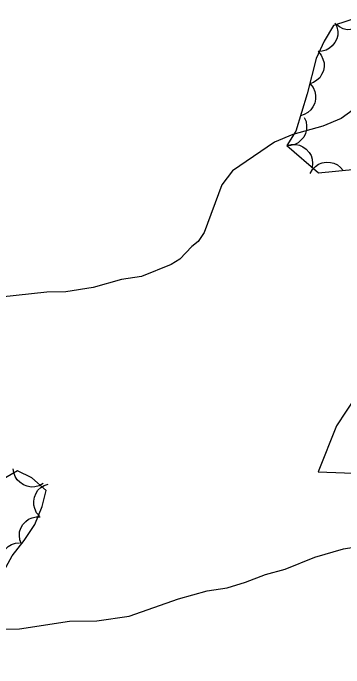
# Model space of a CAD drawing. Extents: x 336540 to 340074, y 5572036 to 5573747.
# Drawn here: x 337284.4 to 337314.2, y 5573009.5 to 5573068.6 of the extents above; entities that cross this region are included whole.
import ezdxf

# ---------------------------------------------------------------- set-up
doc = ezdxf.new("R2010")
doc.units = 0
doc.layers.add('Niveau 2', color=7, linetype='Continuous')
doc.layers.add('Niveau 44', color=7, linetype='Continuous')

msp = doc.modelspace()

# ---------------------------------------------------------------- linework, layer by layer
at = {"layer": 'Niveau 2'}
for points in [[(337318.21, 5573062.14), (337314, 5573059.11), (337312.33, 5573058.4), (337309.64, 5573057.66), (337307.97, 5573056.95), (337304.19, 5573054.38), (337303.21, 5573053.12), (337301.62, 5573048.8), (337301.07, 5573048), (337300.52, 5573047.54), (337299.42, 5573046.39), (337298.64, 5573045.92), (337295.96, 5573044.84), (337294.16, 5573044.58), (337291.59, 5573043.84), (337289.12, 5573043.45), (337287.43, 5573043.41), (337283.27, 5573042.98)], [(337315.31, 5573034), (337313.57, 5573031.35), (337311.92, 5573027.2), (337321.42, 5573026.84)], [(337282.26, 5573012.99), (337284.96, 5573013.05), (337289.45, 5573013.72), (337291.93, 5573013.77), (337294.85, 5573014.18), (337299.32, 5573015.75), (337301.89, 5573016.48), (337303.69, 5573016.75), (337305.36, 5573017.24), (337307.15, 5573017.95), (337308.94, 5573018.44), (337311.62, 5573019.52), (337314.2, 5573020.25), (337315.88, 5573020.52)]]:
    msp.add_lwpolyline(points, dxfattribs=at)
at = {"layer": 'Niveau 44'}
for points in [[(337316.72, 5573068.61), (337313.29, 5573067.49), (337312.47, 5573066.08), (337311.75, 5573064.52), (337310.91, 5573061.31), (337309.89, 5573057.96), (337309.09, 5573056.65)], [(337316.41, 5573068.51), (337316.3, 5573068.11), (337316.07, 5573067.77), (337315.86, 5573067.52), (337315.56, 5573067.32), (337315.23, 5573067.18), (337314.85, 5573067.12), (337314.52, 5573067.11), (337314.18, 5573067.2), (337313.84, 5573067.36), (337313.56, 5573067.58)], [(337313.43, 5573067.73), (337313.61, 5573067.36), (337313.68, 5573066.96), (337313.68, 5573066.63), (337313.59, 5573066.29), (337313.43, 5573065.95), (337313.19, 5573065.66), (337312.95, 5573065.43), (337312.64, 5573065.27), (337312.28, 5573065.17), (337311.92, 5573065.14)], [(337311.91, 5573065.13), (337312.19, 5573064.82), (337312.35, 5573064.45), (337312.45, 5573064.13), (337312.45, 5573063.78), (337312.39, 5573063.41), (337312.23, 5573063.07), (337312.06, 5573062.78), (337311.8, 5573062.55), (337311.49, 5573062.35), (337311.15, 5573062.23)], [(337311.19, 5573062.22), (337311.45, 5573061.89), (337311.6, 5573061.52), (337311.68, 5573061.2), (337311.67, 5573060.85), (337311.6, 5573060.48), (337311.42, 5573060.14), (337311.25, 5573059.87), (337310.98, 5573059.64), (337310.66, 5573059.46), (337310.31, 5573059.35)], [(337310.65, 5573059.2), (337310.82, 5573058.82), (337310.87, 5573058.42), (337310.87, 5573058.09), (337310.77, 5573057.75), (337310.61, 5573057.42), (337310.36, 5573057.13), (337310.12, 5573056.91), (337309.8, 5573056.76), (337309.44, 5573056.66), (337309.08, 5573056.64)], [(337309.09, 5573056.65), (337309.49, 5573056.76), (337309.9, 5573056.75), (337310.23, 5573056.69), (337310.54, 5573056.54), (337310.84, 5573056.33), (337311.09, 5573056.03), (337311.27, 5573055.76), (337311.36, 5573055.42), (337311.41, 5573055.05), (337311.36, 5573054.69)], [(337309.09, 5573056.65), (337311.94, 5573054.2), (337315.33, 5573054.51)], [(337311.18, 5573054.13), (337311.39, 5573054.5), (337311.68, 5573054.78), (337311.94, 5573054.98), (337312.27, 5573055.1), (337312.64, 5573055.16), (337313.02, 5573055.13), (337313.34, 5573055.08), (337313.65, 5573054.91), (337313.94, 5573054.68), (337314.17, 5573054.4)], [(337287.08, 5573026.17), (337286.72, 5573025.96), (337286.32, 5573025.87), (337285.99, 5573025.84), (337285.64, 5573025.91), (337285.3, 5573026.05), (337284.99, 5573026.27), (337284.75, 5573026.49), (337284.57, 5573026.79), (337284.44, 5573027.14), (337284.39, 5573027.49)], [(337272.33, 5573009.33), (337272.28, 5573010.73), (337275.7, 5573011.58), (337277.25, 5573011.56), (337279.93, 5573011.29), (337283.22, 5573013.47), (337282.58, 5573015.08), (337282.61, 5573016.6), (337284.3, 5573019.63), (337285.37, 5573021.02), (337286.34, 5573022.45), (337286.99, 5573024.07), (337287.37, 5573025.51), (337286.06, 5573026.67), (337284.78, 5573027.3), (337283.25, 5573026.44), (337281.93, 5573025.56), (337280.52, 5573022.29)], [(337286.76, 5573023.2), (337286.49, 5573023.52), (337286.32, 5573023.89), (337286.23, 5573024.21), (337286.23, 5573024.56), (337286.29, 5573024.92), (337286.45, 5573025.27), (337286.61, 5573025.55), (337286.87, 5573025.79), (337287.19, 5573025.99), (337287.53, 5573026.1)], [(337285.13, 5573020.67), (337284.98, 5573021.06), (337284.94, 5573021.46), (337284.96, 5573021.79), (337285.08, 5573022.13), (337285.26, 5573022.45), (337285.52, 5573022.72), (337285.77, 5573022.94), (337286.1, 5573023.07), (337286.46, 5573023.15), (337286.82, 5573023.15)], [(337283.49, 5573018.17), (337283.3, 5573018.55), (337283.23, 5573018.95), (337283.22, 5573019.28), (337283.3, 5573019.62), (337283.46, 5573019.95), (337283.7, 5573020.25), (337283.92, 5573020.48), (337284.24, 5573020.65), (337284.59, 5573020.76), (337284.95, 5573020.79)]]:
    msp.add_lwpolyline(points, dxfattribs=at)

doc.saveas('drawing.dxf')
